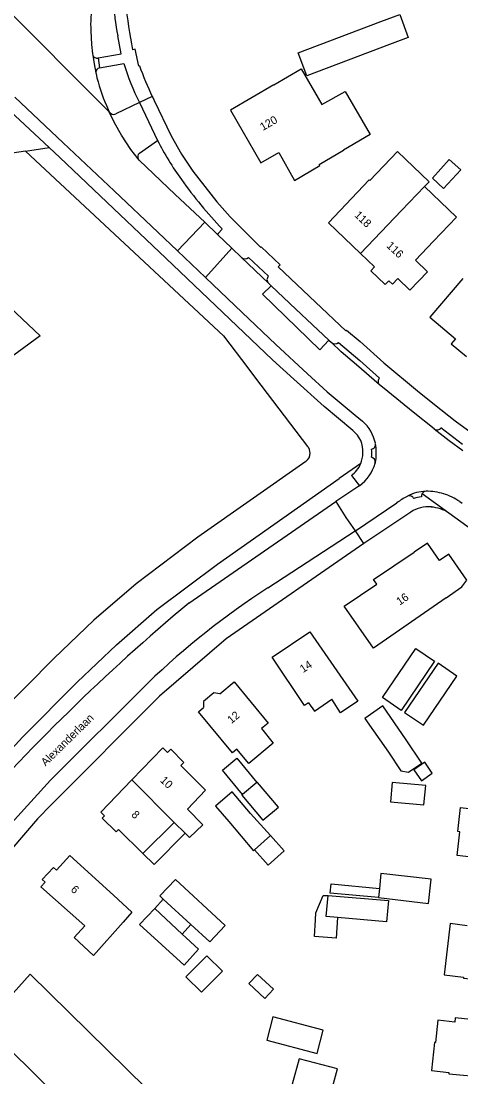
# Model space of a CAD drawing. Extents: x 194485 to 197793, y 468269 to 470822.
# Drawn here: x 194583.8 to 194649.8, y 470490.8 to 470649.1 of the extents above; entities that cross this region are included whole.
import ezdxf

# ---------------------------------------------------------------- set-up
doc = ezdxf.new("R2010")
doc.units = 0
for name, color, linetype in [('BGT grensvlak begroeid terreindeel', 7, 'Continuous'), ('BGT grensvlak gebouwinstallatie plus 1', 7, 'Continuous'), ('BGT grensvlak onbegroeid terreindeel', 7, 'Continuous'), ('BGT grensvlak overig bouwwerk uitbreiding populatie', 7, 'Continuous'), ('BGT grensvlak pand op maaiveld', 7, 'Continuous'), ('BGT grensvlak pand op maaiveld LR', 7, 'Continuous'), ('BGT grensvlak wegdeel', 7, 'Continuous'), ('BGT tekst huisnummerreeks', 7, 'Continuous'), ('BGT tekst openbare ruimte label weg', 7, 'Continuous')]:
    doc.layers.add(name, color=color, linetype=linetype)

msp = doc.modelspace()

# ---------------------------------------------------------------- linework, layer by layer
at = {"layer": 'BGT grensvlak begroeid terreindeel'}
for p, q in [((194584.48, 470629.6), (194588.02, 470630.14)), ((194634.79, 470582.73), (194631.57, 470580.48)), ((194613.31, 470567.65), (194631.57, 470580.48)), ((194604.22, 470560.83), (194613.31, 470567.65)), ((194598.14, 470555.57), (194604.22, 470560.83)), ((194592.26, 470549.94), (194598.14, 470555.57)), ((194584.06, 470541.72), (194592.26, 470549.94)), ((194560.86, 470516.4), (194584.06, 470541.72))]:
    msp.add_line(p, q, dxfattribs=at)
for points in [[(194584.48, 470629.6), (194572.79, 470627.84), (194566.83, 470633.39)], [(194584.48, 470629.6), (194614.18, 470601.89), (194617.84, 470597.08), (194618.98, 470595.54), (194626.82, 470585.29)], [(194626.56, 470583.06), (194610.37, 470571.69), (194601.08, 470564.72), (194594.77, 470559.27), (194588.76, 470553.51), (194580.44, 470545.17), (194557.28, 470519.89), (194560.86, 470516.4)]]:
    msp.add_lwpolyline(points, dxfattribs=at)
for centre, radius, start, end in [((194625.7, 470584.29), 1.5, 305.0843, 0.008), ((194625.69, 470584.29), 1.51, 0.1085, 41.6815)]:
    msp.add_arc(centre, radius, start, end, dxfattribs=at)
at = {"layer": 'BGT grensvlak gebouwinstallatie plus 1'}
for p, q in [((194614.05, 470536.76), (194616.22, 470538.54)), ((194616.22, 470538.54), (194619.22, 470534.89)), ((194617.05, 470533.12), (194614.05, 470536.76)), ((194639.52, 470534.93), (194639.24, 470532.03)), ((194644.55, 470534.44), (194639.52, 470534.93)), ((194644.27, 470531.54), (194644.55, 470534.44)), ((194639.24, 470532.03), (194644.27, 470531.54)), ((194608.43, 470527.31), (194603.78, 470522.61)), ((194621.27, 470526.97), (194623.3, 470524.68)), ((194603.78, 470522.61), (194602.12, 470524.28)), ((194620.92, 470522.52), (194618.83, 470524.81)), ((194623.3, 470524.68), (194620.92, 470522.52)), ((194630.23, 470518.32), (194630.35, 470519.69)), ((194630.35, 470519.69), (194637.6, 470519.03)), ((194603.9, 470515.99), (194605.15, 470517.43)), ((194628.06, 470515.37), (194629.15, 470517.98)), ((194629.15, 470517.98), (194629.92, 470517.96)), ((194637.45, 470517.66), (194630.23, 470518.32)), ((194627.84, 470511.82), (194628, 470514.33)), ((194628, 470514.33), (194628.06, 470515.37)), ((194631.32, 470514.64), (194631.11, 470511.56)), ((194609.31, 470513.6), (194608, 470512.17)), ((194631.11, 470511.56), (194627.84, 470511.82))]:
    msp.add_line(p, q, dxfattribs=at)
at = {"layer": 'BGT grensvlak onbegroeid terreindeel'}
msp.add_lwpolyline([(194572.13, 470615.58), (194586.68, 470601.91), (194557.28, 470580.34), (194557.35, 470580.25), (194544.34, 470570.77)], dxfattribs=at)
at = {"layer": 'BGT grensvlak overig bouwwerk uitbreiding populatie'}
for points in [[(194645.53, 470536.31), (194644.39, 470537.95), (194642.74, 470536.81), (194643.89, 470535.17), (194645.53, 470536.31)], [(194618.02, 470504.75), (194620.39, 470502.53), (194621.68, 470503.91), (194619.31, 470506.13), (194618.02, 470504.75)]]:
    msp.add_lwpolyline(points, dxfattribs=at)
at = {"layer": 'BGT grensvlak pand op maaiveld'}
for p, q in [((194611.21, 470547.05), (194611.21, 470546.14)), ((194605.82, 470539.42), (194606.28, 470539.88)), ((194619.22, 470534.89), (194617.05, 470533.12)), ((194596.36, 470529.9), (194596.01, 470529.54)), ((194602.12, 470524.28), (194606.8, 470528.89)), ((194606.8, 470528.89), (194608.43, 470527.31)), ((194598.43, 470527.88), (194602.12, 470524.28)), ((194618.83, 470524.81), (194621.27, 470526.97)), ((194586.99, 470520.35), (194588.67, 470522.17)), ((194588.67, 470522.17), (194589.13, 470521.76)), ((194586.99, 470520.35), (194587.45, 470519.94)), ((194637.6, 470519.03), (194637.45, 470517.66)), ((194605.15, 470517.43), (194604.65, 470517.89)), ((194609.31, 470513.6), (194605.15, 470517.43)), ((194629.62, 470514.79), (194629.92, 470517.96)), ((194637.45, 470517.66), (194644.97, 470516.78)), ((194601.6, 470513.6), (194603.9, 470515.99)), ((194603.9, 470515.99), (194608, 470512.17)), ((194631.32, 470514.64), (194629.62, 470514.79)), ((194608.55, 470505.76), (194611.68, 470508.93)), ((194611.68, 470508.93), (194614.04, 470506.61)), ((194614.04, 470506.61), (194610.91, 470503.44)), ((194610.91, 470503.44), (194608.55, 470505.76))]:
    msp.add_line(p, q, dxfattribs=at)
for points in [[(194639.1, 470645.56), (194626.72, 470640.87), (194625.42, 470644.31), (194637.8, 470649.01)], [(194637.8, 470649.01), (194640.64, 470650.08), (194641.92, 470646.63), (194639.1, 470645.56)], [(194621.74, 470639.53), (194625.87, 470641.95), (194628.98, 470636.56), (194632.46, 470638.51), (194636.22, 470632.07), (194632.23, 470629.75)], [(194621.74, 470639.53), (194615.24, 470635.74), (194619.78, 470627.85), (194622.51, 470629.37), (194624.85, 470625.2), (194628.64, 470627.43), (194628.55, 470627.6), (194632.23, 470629.75)], [(194636.17, 470625.18), (194640.31, 470629.52), (194645.04, 470625.01), (194644.34, 470624.29)], [(194647.21, 470623.97), (194645.54, 470625.54), (194648.08, 470628.31), (194649.79, 470626.77), (194647.21, 470623.97)], [(194634.75, 470614.24), (194629.94, 470618.84), (194636.08, 470625.27), (194636.17, 470625.18)], [(194644.34, 470624.29), (194649.16, 470619.69), (194645.71, 470616.07)], [(194645.71, 470616.07), (194642.99, 470613.22), (194644.79, 470611.5), (194642.17, 470608.75), (194640.36, 470610.48), (194639.57, 470609.64), (194639.02, 470610.16), (194638.47, 470609.58), (194636.3, 470611.66), (194636.85, 470612.23), (194634.75, 470614.24)], [(194650.12, 470610.5), (194645.15, 470604.67), (194648.99, 470601.42), (194648.38, 470600.7), (194650.65, 470598.79)], [(194647.6, 470562.59), (194649.97, 470564.23), (194650.71, 470565.27), (194648.01, 470569.13), (194646.62, 470568.2), (194644.8, 470570.8), (194642.8, 470569.45)], [(194647.6, 470562.59), (194636.69, 470555.03), (194632.32, 470561.33), (194637.22, 470564.66), (194636.72, 470565.35), (194642.8, 470569.45)], [(194626.94, 470546.87), (194626.35, 470546.46), (194621.49, 470553.72), (194627.16, 470557.52), (194634.34, 470547.09), (194631.76, 470545.36), (194630.47, 470547.4)], [(194640.88, 470545.72), (194638.04, 470547.64), (194643.04, 470554.98), (194645.85, 470553.09), (194640.88, 470545.72)], [(194641.37, 470545.42), (194644.2, 470543.48), (194649.19, 470550.87), (194646.43, 470552.79), (194641.37, 470545.42)], [(194613.64, 470548.18), (194615.8, 470549.99), (194620.88, 470543.8), (194619.92, 470543.01), (194621.67, 470540.8), (194618.01, 470537.78)], [(194613.64, 470548.18), (194612.74, 470548.34), (194611.21, 470547.05)], [(194626.94, 470546.87), (194627.84, 470545.58), (194630.47, 470547.4)], [(194618.01, 470537.78), (194616.21, 470539.91), (194615.53, 470539.34), (194610.44, 470545.5), (194611.21, 470546.14)], [(194641.61, 470541.28), (194638.12, 470546.41), (194635.43, 470544.52), (194638.94, 470539.43)], [(194638.94, 470539.43), (194640.83, 470536.66), (194641.94, 470536.45), (194643.96, 470537.83), (194641.61, 470541.28)], [(194605.82, 470539.42), (194605.11, 470540.12), (194600.47, 470535.32)], [(194606.28, 470539.88), (194608.27, 470537.9), (194607.81, 470537.44)], [(194608.43, 470527.31), (194609.09, 470526.66), (194611.08, 470528.58), (194608.81, 470530.93), (194611.49, 470533.77), (194607.81, 470537.44)], [(194600.47, 470535.32), (194595.78, 470530.46), (194596.36, 470529.9)], [(194622.43, 470531.21), (194619.28, 470534.93), (194619.22, 470534.89)], [(194621.27, 470526.97), (194618.24, 470530.24), (194615.52, 470533.5), (194613, 470531.35)], [(194617.05, 470533.12), (194616.94, 470533.03), (194620.09, 470529.25), (194622.43, 470531.21)], [(194656.59, 470520.11), (194656.9, 470522.74), (194651.82, 470523.35), (194651.87, 470523.65), (194649.28, 470523.98), (194649.68, 470527.52), (194649.34, 470527.54), (194649.76, 470531.18), (194652.7, 470530.82), (194652.73, 470530.96), (194655.72, 470530.64), (194655.92, 470532.25), (194659.17, 470531.9), (194658.89, 470530.27), (194662.34, 470529.86), (194661.42, 470522.23), (194660.87, 470522.29), (194660.54, 470519.7), (194656.59, 470520.11)], [(194613, 470531.35), (194614.99, 470529.08), (194618.69, 470524.68), (194618.83, 470524.81)], [(194596.01, 470529.54), (194598.08, 470527.52), (194598.43, 470527.88)], [(194589.13, 470521.76), (194591.15, 470523.95), (194597.7, 470518.02)], [(194644.97, 470516.78), (194645.35, 470520.43), (194637.83, 470521.27), (194637.6, 470519.03)], [(194593.41, 470513.4), (194586.8, 470519.24), (194587.45, 470519.94)], [(194604.65, 470517.89), (194607.01, 470520.38), (194614.46, 470513.46), (194612.14, 470511), (194609.31, 470513.6)], [(194597.7, 470518.02), (194600.45, 470515.45), (194599.14, 470513.98)], [(194629.92, 470517.96), (194638.94, 470517.2), (194638.66, 470514), (194631.32, 470514.64)], [(194599.14, 470513.98), (194594.7, 470508.95), (194591.78, 470511.67), (194593.41, 470513.4)], [(194608, 470512.17), (194610.45, 470509.89), (194608.29, 470507.53), (194601.6, 470513.6)], [(194650.74, 470513.41), (194648.2, 470513.77), (194647.3, 470506.08), (194650.22, 470505.71), (194650.21, 470505.57), (194655.7, 470505.01), (194655.44, 470502.77), (194659.24, 470502.3), (194659.49, 470504.65), (194659.65, 470504.6), (194660.48, 470511.53), (194654.67, 470512.31), (194654.62, 470513.04), (194653.6, 470513.2)], [(194600.85, 470469.76), (194590.06, 470458.65), (194588.16, 470451.54), (194578.3, 470454.17), (194580.89, 470463.85), (194596.91, 470480.34), (194578.33, 470498.56), (194585.17, 470506.14), (194611.3, 470480.51), (194607.97, 470477.08)], [(194628.24, 470494.24), (194629.18, 470497.77), (194621.62, 470499.78), (194620.68, 470496.25), (194628.24, 470494.24)], [(194656.83, 470487.95), (194657.09, 470490.4), (194657.54, 470490.35), (194657.94, 470494.37), (194658.34, 470494.32), (194658.79, 470498.56), (194648.98, 470499.59), (194648.89, 470498.95), (194646.36, 470499.27), (194646.03, 470495.9), (194645.87, 470495.92), (194645.42, 470491.71), (194648.03, 470491.4), (194648.03, 470491.24), (194653.54, 470490.72), (194653.3, 470488.3), (194656.83, 470487.95)], [(194630.24, 470488.14), (194631.3, 470491.98), (194625.54, 470493.48), (194624.49, 470489.66), (194630.24, 470488.14)]]:
    msp.add_lwpolyline(points, dxfattribs=at)
at = {"layer": 'BGT grensvlak pand op maaiveld LR'}
for p, q in [((194644.34, 470624.29), (194640.89, 470620.67)), ((194640.89, 470620.67), (194634.75, 470614.24)), ((194600.47, 470535.32), (194606.8, 470528.89))]:
    msp.add_line(p, q, dxfattribs=at)
at = {"layer": 'BGT grensvlak wegdeel'}
for p, q in [((194597.06, 470635.49), (194580.59, 470651.92)), ((194594.57, 470644.17), (194594.6, 470644)), ((194595.4, 470643.58), (194595.61, 470642.09)), ((194595.61, 470642.09), (194599.24, 470642.71)), ((194595.05, 470641.34), (194595.07, 470641.22)), ((194603.52, 470637.79), (194601.61, 470636.88)), ((194588.02, 470630.14), (194581.45, 470636.3)), ((194596.65, 470636.41), (194597.06, 470635.49)), ((194601.61, 470636.88), (194598.04, 470635.18)), ((194601.61, 470636.88), (194604.28, 470631.2)), ((194601.58, 470629.28), (194604.28, 470631.2)), ((194601.57, 470628.22), (194601.4, 470628.43)), ((194607.3, 470614.66), (194611.39, 470618.92)), ((194611.39, 470618.92), (194613.29, 470617.1)), ((194613.29, 470617.1), (194615.44, 470615.04)), ((194611.5, 470610.63), (194607.3, 470614.66)), ((194611.5, 470610.63), (194615.44, 470615.04)), ((194615.44, 470615.04), (194616.92, 470613.62)), ((194620.94, 470609.78), (194616.92, 470613.62)), ((194617.96, 470613.65), (194620.95, 470610.84)), ((194620.94, 470609.78), (194621.36, 470609.38)), ((194629.99, 470601.25), (194630.39, 470600.88)), ((194646.83, 470588.12), (194650.08, 470585.64)), ((194637.01, 470585.77), (194637.01, 470585.78)), ((194636.97, 470582.84), (194636.95, 470582.78)), ((194633.39, 470580.95), (194634.61, 470579.4)), ((194641.74, 470577.82), (194641.8, 470577.85)), ((194644.02, 470578.23), (194648.03, 470575.35)), ((194608.98, 470561.8), (194631.04, 470577.04)), ((194633.99, 470572.65), (194640.23, 470576.84)), ((194649.65, 470577.03), (194650.03, 470576.78)), ((194642.29, 470575.47), (194635.26, 470570.73)), ((194620.86, 470564.1), (194633.95, 470572.63)), ((194633.95, 470572.63), (194633.99, 470572.65)), ((194635.26, 470570.73), (194633.99, 470572.65)), ((194635.26, 470570.73), (194614.6, 470556.43)), ((194614.6, 470556.43), (194604.61, 470547.84)), ((194604.61, 470547.84), (194588.35, 470531.55)), ((194588.35, 470531.55), (194586.29, 470529.45)), ((194586.29, 470529.45), (194579.35, 470521.43))]:
    msp.add_line(p, q, dxfattribs=at)
for points in [[(194594.29, 470647.61), (194594.4, 470645.59), (194594.57, 470644.17)], [(194595.4, 470643.58), (194598.87, 470644.16), (194598.6, 470645.51), (194598.34, 470646.86)], [(194594.6, 470644), (194594.81, 470642.69), (194595.05, 470641.34)], [(194601.59, 470642.37), (194601.51, 470642.34), (194600.95, 470644.89), (194600.57, 470644.79)], [(194607.3, 470614.66), (194604.33, 470617.43), (194597.82, 470623.63), (194590.17, 470630.81), (194582.9, 470637.67)], [(194603.82, 470637.17), (194606.35, 470631.88), (194607.92, 470629.15), (194609.58, 470626.58), (194613.21, 470621.97), (194615.2, 470619.74), (194617.24, 470617.68), (194619.77, 470615.17), (194619.85, 470615.26), (194622.68, 470612.54), (194622.38, 470612.26), (194628, 470606.92), (194632.57, 470602.64), (194632.66, 470602.74), (194634.72, 470601.03), (194638.25, 470597.86), (194643.32, 470593.66), (194645.86, 470591.6), (194648.98, 470589.13), (194653.2, 470586.05)], [(194601.4, 470628.43), (194600.29, 470629.81), (194598.91, 470631.98), (194597.87, 470633.82), (194597.06, 470635.49)], [(194633.61, 470587.69), (194629.32, 470591.27), (194624.73, 470595.38), (194621.56, 470598.31), (194605.56, 470613.54), (194597.7, 470620.99), (194589.62, 470628.63), (194588.02, 470630.14)], [(194601.57, 470628.22), (194606.95, 470623.09), (194611.39, 470618.92)], [(194614.02, 470617.91), (194613.41, 470617.22), (194613.29, 470617.1)], [(194611.5, 470610.63), (194616.99, 470605.4), (194622.07, 470600.58), (194626.79, 470596.18), (194629.76, 470593.51), (194633.95, 470589.99), (194635.08, 470589.07)], [(194629.99, 470601.25), (194628.66, 470599.8), (194620.04, 470608.13), (194621.36, 470609.38)], [(194629.99, 470601.25), (194625.04, 470605.87), (194621.36, 470609.38)], [(194637.56, 470594.6), (194634.14, 470597.52), (194631.87, 470599.51), (194630.39, 470600.88)], [(194631.45, 470600.9), (194634.64, 470598.18), (194637.63, 470595.54)], [(194645.82, 470587.93), (194642.65, 470590.45), (194638.86, 470593.55), (194637.56, 470594.6)], [(194645.82, 470587.93), (194648.05, 470586.2), (194650.13, 470584.68)], [(194634.61, 470579.4), (194634.38, 470579.24), (194631.04, 470577.04)], [(194631.04, 470577.04), (194632.58, 470574.67), (194633.95, 470572.63)], [(194648.03, 470575.35), (194652.52, 470572.08), (194654.1, 470570.95), (194654.05, 470570.87), (194656.5, 470569.14), (194658.89, 470567.46), (194662.15, 470565.08), (194663.15, 470564.53), (194663.39, 470564.79), (194664.61, 470563.88), (194664.41, 470563.56), (194668.34, 470560.93)], [(194574.43, 470520.1), (194588.22, 470535.25), (194602.88, 470549.86)]]:
    msp.add_lwpolyline(points, dxfattribs=at)
for centre, radius, start, end in [((194645.85, 470655.83), 48.35, 184.2547, 190.6847), ((194619.04, 470648.51), 24.77, 172.7456, 182.0777), ((194679.23, 470660.34), 80.18, 186.1311, 191.1837), ((194595.21, 470644.19), 0.64, 196.7692, 287.8013), ((194634.3, 470653.55), 36.7, 197.1797, 207.0118), ((194645.86, 470658.28), 47.04, 199.7654, 205.8203), ((194595.75, 470641.4), 0.707, 102.0784, 185.3287), ((194620.39, 470646.87), 25.94, 192.5736, 203.7738), ((194644.02, 470657.4), 45, 205.8284, 206.7087), ((194597.71, 470635.83), 0.73, 207.4107, 297.0576), ((194649.8, 470655.01), 51.37, 207.6155, 215.3099), ((194602.01, 470628.74), 0.685, 129.0862, 207.4636), ((194666.58, 470667.78), 72.45, 215.879, 223.4911), ((194617.43, 470614.16), 0.736, 226.5009, 316.2558), ((194621.47, 470610.31), 0.744, 134.328, 225.0222), ((194630.91, 470601.58), 0.868, 233.7255, 309.0821), ((194638.03, 470595.04), 0.643, 128.7498, 223.364), ((194631, 470584.48), 6.14, 12.16, 48.3939), ((194631.17, 470584.59), 3.95, 355.5489, 51.791), ((194646.23, 470588.5), 0.709, 234.1215, 327.4523), ((194636.27, 470585.63), 0.751, 279.8784, 10.3576), ((194629.63, 470584.4), 7.5, 348.0094, 10.5019), ((194630.93, 470584.34), 4.18, 337.386, 359.2865), ((194632.88, 470584.23), 3.58, 351.0706, 10.6255), ((194630.92, 470584.33), 4.19, 306.0973, 337.4688), ((194630.85, 470584.51), 6.34, 306.3671, 344.1632), ((194636.25, 470582.97), 0.731, 350.3757, 76.8139), ((194646.01, 470569.6), 9.26, 117.428, 128.6144), ((194644.74, 470572.29), 6.29, 91.3, 117.7946), ((194642.1, 470577.22), 0.694, 21.2812, 115.2418), ((194644.16, 470573.96), 3.79, 93.4319, 111.8412), ((194644.63, 470577.86), 0.712, 148.8598, 189.8726), ((194644.63, 470577.86), 0.713, 93.0608, 149.043), ((194644.59, 470568.99), 9.59, 73.9657, 89.9743), ((194644.87, 470570.3), 8.25, 54.6218, 73.3547), ((194644.9, 470571.48), 4.77, 84.0822, 123.1982), ((194644.75, 470569.87), 6.38, 59.1628, 84.3063), ((194688.53, 470460.13), 124.05, 123.0599, 133.6674), ((194804.7, 470327.13), 305.57, 129.8285, 138.9357)]:
    msp.add_arc(centre, radius, start, end, dxfattribs=at)

# ---------------------------------------------------------------- texts
at = {"layer": 'BGT tekst huisnummerreeks'}
for s, rotation, p in [('120', 29.9, (194620.1, 470632.6)), ('118', 316.3, (194633.75, 470619.89)), ('116', 316.3, (194638.57, 470615.3)), ('16', 34.2, (194640.64, 470561.42)), ('14', 33.9, (194626.15, 470551.3)), ('12', 40, (194615.39, 470543.65)), ('10', 316, (194604.61, 470535.13)), ('8', 316, (194600.28, 470529.97)), ('6', 317.2, (194591.19, 470518.73))]:
    msp.add_text(s, height=1.2, rotation=rotation, dxfattribs=at).set_placement(p)
at = {"layer": 'BGT tekst openbare ruimte label weg'}
msp.add_text('Alexanderlaan', height=1.2, rotation=44.5, dxfattribs=at).set_placement((194587.51, 470537.28))

doc.saveas('drawing.dxf')
